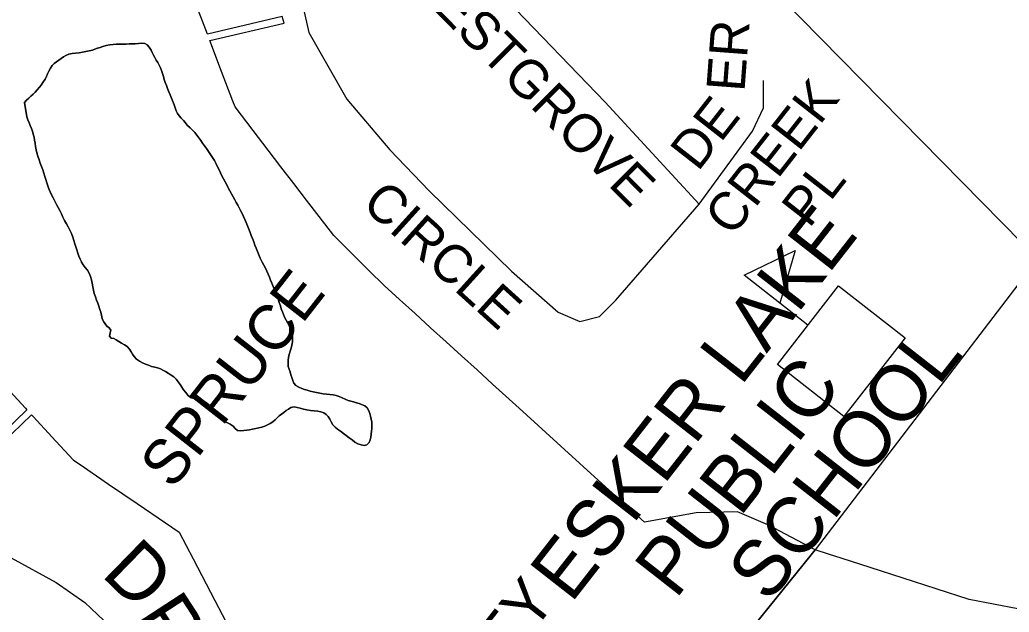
# Model space of a CAD drawing. Extents: x 586326 to 623965, y 4819854 to 4857850.
# Drawn here: x 598101.5 to 598541.6, y 4842785.7 to 4843049.1 of the extents above; entities that cross this region are included whole.
import ezdxf

# ---------------------------------------------------------------- set-up
doc = ezdxf.new("R2010")
doc.units = 0
for name, color, linetype in [('Lots_Concessions', 7, 'Continuous'), ('Major Rds and Hwys', 7, 'Continuous'), ('Minor Rd Lbls', 7, 'Continuous'), ('Minor Rds', 7, 'Continuous'), ('Park Lbls', 7, 'Continuous'), ('Park Outlines', 7, 'Continuous'), ('School Syms_Lbls', 7, 'Continuous')]:
    doc.layers.add(name, color=color, linetype=linetype)

msp = doc.modelspace()

# ---------------------------------------------------------------- linework, layer by layer
at = {"layer": 'Lots_Concessions'}
for p, q in [((598553.53, 4842942.01), (598455.24, 4842813.39)), ((598455.24, 4842813.39), (598428.05, 4842779.68))]:
    msp.add_line(p, q, dxfattribs=at)
at = {"layer": 'Major Rds and Hwys'}
msp.add_lwpolyline([(598651.96, 4842846.32), (598556.18, 4842940.73), (598377.23, 4843122.8)], dxfattribs=at)
at = {"layer": 'Minor Rds'}
for points in [[(598259.64, 4843114.22), (598243.41, 4843098.65), (598231.49, 4843083.74), (598227.54, 4843071.04), (598226.83, 4843057.95), (598230.04, 4843043.38), (598246.94, 4843013.85), (598266.14, 4842991.31), (598283.53, 4842972.97), (598320.26, 4842937.33), (598341.04, 4842919.07), (598350.54, 4842914.98), (598359.35, 4842917.12), (598366.64, 4842924.41), (598403.74, 4842967.14)], [(598403.74, 4842967.14), (598361.95, 4843012.43), (598318.12, 4843057.85), (598313.78, 4843062.04)], [(598403.74, 4842967.14), (598427.42, 4842999.58), (598432.34, 4843009.94), (598432.28, 4843022.04)], [(597905.17, 4843005.62), (597946.49, 4842972.01), (597959.43, 4842960.96), (597974.82, 4842940.05), (597989.51, 4842919.05), (598005.3, 4842904.34), (598078.28, 4842825.59), (598097.75, 4842809.9), (598117.75, 4842798.95), (598130.47, 4842790.05), (598141.76, 4842779.32), (598151.53, 4842765.03), (598167.23, 4842733.96), (598179.09, 4842710.98), (598193.78, 4842696.48), (598212.13, 4842683.42), (598225.18, 4842676.11)]]:
    msp.add_lwpolyline(points, dxfattribs=at)
at = {"layer": 'Park Outlines'}
for points in [[(598428.05, 4842779.68), (598453.55, 4842811.17), (598455.24, 4842813.39), (598434.29, 4842824.53), (598420.75, 4842830.29), (598402.31, 4842829.89), (598379.31, 4842825.78), (598357.12, 4842845.91), (598335.47, 4842865.6), (598323.62, 4842876.37), (598311.79, 4842887.14), (598304.91, 4842893.4), (598298.02, 4842899.66), (598291.14, 4842905.92), (598284.25, 4842912.18), (598277.37, 4842918.45), (598270.48, 4842924.71), (598263.6, 4842930.97), (598263.42, 4842931.13), (598256.97, 4842937.5), (598250.34, 4842944.05), (598241.76, 4842952.52), (598241.15, 4842953.12), (598234.68, 4842961.57), (598229.02, 4842968.96), (598223.36, 4842976.34), (598217.7, 4842983.73), (598212.04, 4842991.12), (598205.35, 4842999.85), (598197.31, 4843010.34), (598196.31, 4843012.98), (598191.29, 4843026.17), (598186.08, 4843039.83), (598219.07, 4843047.67), (598218.28, 4843050.57), (598185.01, 4843042.66), (598178.81, 4843058.94)], [(598093.88, 4842887.45), (598104.06, 4842876.43), (598104.74, 4842875.7), (598074.43, 4842846.53)], [(598076.51, 4842844.37), (598106.77, 4842873.49), (598107.45, 4842872.76), (598117.63, 4842861.74), (598125.38, 4842853.35), (598128.4, 4842851.29), (598141.04, 4842842.65), (598153.68, 4842834), (598166.33, 4842825.36), (598172.4, 4842821.21), (598178.57, 4842809.39), (598188.21, 4842790.92), (598197.86, 4842772.45)], [(598588.74, 4842778.95), (598523.76, 4842791.29), (598479.69, 4842805.5), (598467.28, 4842809.51), (598461.17, 4842811.48), (598455.24, 4842813.39), (598453.55, 4842811.17), (598428.05, 4842779.68), (598387.76, 4842722.11), (598385.56, 4842719.15), (598347.64, 4842668.16), (598309.56, 4842688.5), (598309.5, 4842680.48), (598309.22, 4842643.55), (598286.18, 4842614.34), (598249.49, 4842609.15), (598227.41, 4842621.13), (598211.59, 4842629.71), (598207.3, 4842621.8), (598246.84, 4842600.35), (598239.7, 4842587.17), (598232.55, 4842573.99), (598225.4, 4842560.81), (598218.25, 4842547.62)]]:
    msp.add_lwpolyline(points, dxfattribs=at)
for points in [[(598254.69, 4842859.84), (598253.32, 4842860.06), (598251.91, 4842860.59), (598250.57, 4842861.36), (598249.33, 4842862.3), (598248.06, 4842863.29), (598246.75, 4842864.25), (598245.44, 4842865.21), (598244.15, 4842866.15), (598242.89, 4842867.07), (598241.73, 4842867.99), (598240.76, 4842869.06), (598239.99, 4842870.26), (598239.35, 4842871.48), (598238.71, 4842872.65), (598237.86, 4842873.63), (598236.79, 4842874.31), (598235.49, 4842874.74), (598234.03, 4842875.04), (598232.47, 4842875.22), (598230.83, 4842875.4), (598229.22, 4842875.65), (598227.68, 4842876), (598226.25, 4842876.39), (598224.91, 4842876.74), (598223.58, 4842876.94), (598222.03, 4842876.64), (598220.99, 4842876.02), (598219.96, 4842875.31), (598218.94, 4842874.55), (598217.9, 4842873.79), (598216.91, 4842872.99), (598215.99, 4842872.12), (598215.09, 4842871.24), (598214.09, 4842870.38), (598212.96, 4842869.62), (598211.75, 4842869.01), (598210.48, 4842868.47), (598209.16, 4842868.01), (598207.81, 4842867.62), (598206.44, 4842867.31), (598205.08, 4842867.06), (598203.73, 4842866.84), (598202.44, 4842866.68), (598201.18, 4842866.5), (598199.63, 4842866.33), (598198.32, 4842866.45), (598197.26, 4842867.34), (598196.42, 4842868.33), (598195.15, 4842869.22), (598193.9, 4842869.82), (598192.58, 4842870.46), (598191.28, 4842871.18), (598190.1, 4842872.09), (598189.09, 4842873.22), (598188.18, 4842874.44), (598187.28, 4842875.67), (598186.39, 4842876.81), (598185.56, 4842877.82), (598184.7, 4842878.68), (598183.7, 4842879.37), (598182.57, 4842879.85), (598181.38, 4842880.18), (598180.12, 4842880.46), (598178.89, 4842880.71), (598177.43, 4842881.18), (598176.31, 4842882.17), (598175.37, 4842883.4), (598174.39, 4842884.52), (598173.56, 4842885.73), (598172.82, 4842886.97), (598172.02, 4842888.19), (598171.08, 4842889.36), (598169.99, 4842890.3), (598168.79, 4842891.11), (598167.58, 4842891.91), (598166.37, 4842892.68), (598165.18, 4842893.31), (598164.04, 4842893.83), (598162.82, 4842894.35), (598161.56, 4842894.57), (598160.13, 4842894.89), (598158.75, 4842895.47), (598157.47, 4842896.04), (598156.1, 4842896.63), (598154.71, 4842897.33), (598153.44, 4842898.23), (598152.4, 4842899.43), (598151.68, 4842900.44), (598151.01, 4842901.5), (598150.33, 4842902.59), (598149.33, 4842903.77), (598148.07, 4842904.59), (598146.75, 4842905.28), (598145.58, 4842905.99), (598144.46, 4842906.8), (598143.41, 4842907.41), (598142.17, 4842907.46), (598141.38, 4842908.47), (598141.76, 4842909.84), (598141.99, 4842911.09), (598141.25, 4842912.11), (598140.25, 4842912.81), (598139.44, 4842913.85), (598138.7, 4842915.01), (598138.19, 4842916.29), (598137.82, 4842917.78), (598137.54, 4842919.03), (598137.18, 4842920.35), (598136.76, 4842921.69), (598136.25, 4842923.07), (598135.67, 4842924.45), (598135.15, 4842925.87), (598134.68, 4842927.35), (598134.32, 4842928.88), (598134.04, 4842930.4), (598133.78, 4842931.94), (598133.46, 4842933.5), (598133.03, 4842934.99), (598132.41, 4842936.46), (598131.58, 4842937.82), (598130.59, 4842939), (598129.68, 4842940.11), (598128.97, 4842941.31), (598128.92, 4842941.43), (598128.4, 4842942.62), (598127.84, 4842944.02), (598127.3, 4842945.4), (598126.83, 4842946.75), (598126.43, 4842948.1), (598126.01, 4842949.47), (598125.57, 4842950.92), (598125.08, 4842952.46), (598124.49, 4842954.02), (598123.8, 4842955.54), (598123.06, 4842956.99), (598122.26, 4842958.42), (598121.49, 4842959.88), (598120.75, 4842961.38), (598120.02, 4842962.83), (598119.28, 4842964.25), (598118.55, 4842965.66), (598117.85, 4842967.04), (598117.14, 4842968.44), (598116.42, 4842969.86), (598115.69, 4842971.27), (598114.99, 4842972.61), (598114.4, 4842973.93), (598113.94, 4842975.27), (598113.55, 4842976.65), (598113.15, 4842978.03), (598112.71, 4842979.45), (598112.24, 4842980.88), (598111.75, 4842982.35), (598111.22, 4842983.83), (598110.66, 4842985.35), (598110.12, 4842986.87), (598109.59, 4842988.4), (598109.15, 4842989.9), (598108.83, 4842991.34), (598108.56, 4842992.77), (598108.34, 4842994.18), (598108.15, 4842995.56), (598107.89, 4842996.91), (598107.54, 4842998.27), (598107.14, 4842999.58), (598106.71, 4843000.8), (598106.21, 4843002.03), (598105.68, 4843003.29), (598105.18, 4843004.61), (598104.73, 4843005.91), (598103.7, 4843012.27), (598104.55, 4843013.36), (598105.55, 4843014.25), (598106.51, 4843015.12), (598107.55, 4843016.06), (598108.43, 4843016.94), (598109.32, 4843017.93), (598110.3, 4843019.1), (598111.05, 4843020.09), (598111.82, 4843021.16), (598112.77, 4843022.72), (598113.38, 4843023.92), (598113.92, 4843025.12), (598114.42, 4843026.28), (598115.13, 4843027.63), (598115.93, 4843028.72), (598116.84, 4843029.63), (598117.86, 4843030.42), (598118.96, 4843031.13), (598119.98, 4843031.85), (598120.97, 4843032.6), (598122.03, 4843033.29), (598123.34, 4843033.78), (598124.81, 4843034.07), (598126.33, 4843034.26), (598127.87, 4843034.43), (598129.43, 4843034.64), (598130.92, 4843034.95), (598132.35, 4843035.27), (598133.83, 4843035.66), (598134.97, 4843036.02), (598136.12, 4843036.43), (598137.26, 4843036.85), (598138.45, 4843037.25), (598139.99, 4843037.63), (598141.52, 4843037.9), (598143.02, 4843038.1), (598144.46, 4843038.24), (598145.85, 4843038.31), (598147.3, 4843038.31), (598148.87, 4843038.32), (598150.15, 4843038.39), (598151.49, 4843038.41), (598152.78, 4843038.45), (598154.35, 4843038.57), (598155.78, 4843038.66), (598157.11, 4843038.57), (598158.21, 4843037.94), (598159.11, 4843036.93), (598159.9, 4843035.63), (598160.44, 4843034.54), (598160.96, 4843033.41), (598161.52, 4843032.28), (598162.19, 4843031.15), (598162.9, 4843030.08), (598163.54, 4843028.94), (598164.1, 4843027.73), (598164.54, 4843026.48), (598164.98, 4843025.22), (598165.39, 4843023.9), (598165.81, 4843022.58), (598166.25, 4843021.26), (598166.71, 4843019.92), (598167.21, 4843018.52), (598167.76, 4843017.12), (598168.38, 4843015.72), (598169.03, 4843014.26), (598169.63, 4843012.78), (598170.16, 4843011.32), (598170.65, 4843009.95), (598171.14, 4843008.67), (598171.71, 4843007.46), (598172.47, 4843006.39), (598173.36, 4843005.4), (598174.28, 4843004.36), (598175.2, 4843003.24), (598175.44, 4843002.97), (598176.18, 4843002.16), (598177.25, 4843001.13), (598178.34, 4843000.06), (598179.37, 4842998.91), (598180.33, 4842997.74), (598181.19, 4842996.56), (598182.03, 4842995.38), (598182.86, 4842994.23), (598183.69, 4842993.05), (598184.56, 4842991.84), (598185.44, 4842990.58), (598186.34, 4842989.26), (598187.25, 4842987.89), (598188.08, 4842986.49), (598188.84, 4842985.08), (598189.52, 4842983.69), (598190.17, 4842982.33), (598190.78, 4842980.98), (598191.44, 4842979.64), (598192.15, 4842978.31), (598192.85, 4842977.01), (598193.56, 4842975.69), (598194.28, 4842974.37), (598194.99, 4842973.04), (598195.74, 4842971.71), (598196.45, 4842970.37), (598197.14, 4842969.09), (598197.8, 4842967.81), (598198.46, 4842966.62), (598199.12, 4842965.46), (598199.76, 4842964.24), (598200.37, 4842962.97), (598200.97, 4842961.68), (598201.59, 4842960.31), (598202.21, 4842958.9), (598202.8, 4842957.46), (598203.37, 4842956.01), (598203.95, 4842954.59), (598204.45, 4842953.19), (598205, 4842951.79), (598205.55, 4842950.36), (598206.11, 4842948.95), (598206.7, 4842947.5), (598207.29, 4842946.04), (598207.88, 4842944.58), (598208.51, 4842943.13), (598209.39, 4842941.3), (598210.07, 4842939.93), (598210.76, 4842938.61), (598211.4, 4842937.32), (598211.98, 4842935.98), (598212.54, 4842934.64), (598213.1, 4842933.31), (598213.67, 4842931.93), (598214.26, 4842930.54), (598214.84, 4842929.14), (598215.43, 4842927.72), (598215.97, 4842926.3), (598216.46, 4842924.88), (598216.96, 4842923.41), (598217.41, 4842921.96), (598217.84, 4842920.58), (598218.3, 4842919.26), (598218.77, 4842918.04), (598219.25, 4842916.93), (598219.96, 4842915.53), (598220.7, 4842914.13), (598221.45, 4842912.74), (598222.18, 4842911.35), (598222.69, 4842909.84), (598222.85, 4842908.56), (598222.89, 4842907.21), (598222.8, 4842905.85), (598222.58, 4842904.49), (598222.24, 4842903.11), (598221.82, 4842901.73), (598221.41, 4842900.33), (598221.08, 4842898.92), (598220.87, 4842897.53), (598220.82, 4842896.18), (598220.96, 4842894.91), (598221.29, 4842893.73), (598221.71, 4842892.54), (598222.15, 4842891.27), (598222.59, 4842890), (598222.98, 4842888.74), (598223.38, 4842887.56), (598224.27, 4842886.52), (598225.58, 4842885.79), (598227.03, 4842885.19), (598228.18, 4842884.77), (598229.41, 4842884.34), (598230.71, 4842883.95), (598232.07, 4842883.6), (598233.49, 4842883.3), (598234.98, 4842883.04), (598236.46, 4842882.85), (598237.92, 4842882.7), (598239.4, 4842882.54), (598240.84, 4842882.31), (598242.25, 4842881.98), (598243.51, 4842881.57), (598244.95, 4842880.96), (598246.22, 4842880.34), (598247.62, 4842879.78), (598248.78, 4842879.46), (598250, 4842879.17), (598251.23, 4842878.83), (598252.41, 4842878.44), (598253.57, 4842878.1), (598254.93, 4842877.5), (598256, 4842876.55), (598256.75, 4842875.25), (598257.18, 4842874.1), (598257.56, 4842872.83), (598257.87, 4842871.5), (598258.08, 4842870.14), (598258.14, 4842868.79), (598258.1, 4842867.44), (598258.02, 4842866.16), (598257.86, 4842864.87), (598257.66, 4842863.57), (598257.39, 4842862.33), (598256.97, 4842861.18), (598255.88, 4842860.12)], [(598103.7, 4843012.27), (598104.73, 4843005.91), (598105.18, 4843004.61), (598105.68, 4843003.29), (598106.21, 4843002.03), (598106.71, 4843000.8), (598107.14, 4842999.58), (598107.54, 4842998.27), (598107.89, 4842996.91), (598108.15, 4842995.56), (598108.34, 4842994.18), (598108.56, 4842992.77), (598108.83, 4842991.34), (598109.15, 4842989.9), (598109.59, 4842988.4), (598110.12, 4842986.87), (598110.66, 4842985.35), (598111.22, 4842983.83), (598111.75, 4842982.35), (598112.24, 4842980.88), (598112.71, 4842979.45), (598113.15, 4842978.03), (598113.55, 4842976.65), (598113.94, 4842975.27), (598114.4, 4842973.93), (598114.99, 4842972.61), (598115.69, 4842971.27), (598116.42, 4842969.86), (598117.14, 4842968.44), (598117.85, 4842967.04), (598118.55, 4842965.66), (598119.28, 4842964.25), (598120.02, 4842962.83), (598120.75, 4842961.38), (598121.49, 4842959.88), (598122.26, 4842958.42), (598123.06, 4842956.99), (598123.8, 4842955.54), (598124.49, 4842954.02), (598125.08, 4842952.46), (598125.57, 4842950.92), (598126.01, 4842949.47), (598126.43, 4842948.1), (598126.83, 4842946.75), (598127.3, 4842945.4), (598127.84, 4842944.02), (598128.4, 4842942.62), (598128.92, 4842941.43), (598128.97, 4842941.31), (598129.68, 4842940.11), (598130.59, 4842939), (598131.58, 4842937.82), (598132.41, 4842936.46), (598133.03, 4842934.99), (598133.46, 4842933.5), (598133.78, 4842931.94), (598134.04, 4842930.4), (598134.32, 4842928.88), (598134.68, 4842927.35), (598135.15, 4842925.87), (598135.67, 4842924.45), (598136.25, 4842923.07), (598136.76, 4842921.69), (598137.18, 4842920.35), (598137.54, 4842919.03), (598137.82, 4842917.78), (598138.19, 4842916.29), (598138.7, 4842915.01), (598139.44, 4842913.85), (598140.25, 4842912.81), (598141.25, 4842912.11), (598141.99, 4842911.09), (598141.76, 4842909.84), (598141.38, 4842908.47), (598142.17, 4842907.46), (598143.41, 4842907.41), (598144.46, 4842906.8), (598145.58, 4842905.99), (598146.75, 4842905.28), (598148.07, 4842904.59), (598149.33, 4842903.77), (598150.33, 4842902.59), (598151.01, 4842901.5), (598151.68, 4842900.44), (598152.4, 4842899.43), (598153.44, 4842898.23), (598154.71, 4842897.33), (598156.1, 4842896.63), (598157.47, 4842896.04), (598158.75, 4842895.47), (598160.13, 4842894.89), (598161.56, 4842894.57), (598162.82, 4842894.35), (598164.04, 4842893.83), (598165.18, 4842893.31), (598166.37, 4842892.68), (598167.58, 4842891.91), (598168.79, 4842891.11), (598169.99, 4842890.3), (598171.08, 4842889.36), (598172.02, 4842888.19), (598172.82, 4842886.97), (598173.56, 4842885.73), (598174.39, 4842884.52), (598175.37, 4842883.4), (598176.31, 4842882.17), (598177.43, 4842881.18), (598178.89, 4842880.71), (598180.12, 4842880.46), (598181.38, 4842880.18), (598182.57, 4842879.85), (598183.7, 4842879.37), (598184.7, 4842878.68), (598185.56, 4842877.82), (598186.39, 4842876.81), (598187.28, 4842875.67), (598188.18, 4842874.44), (598189.09, 4842873.22), (598190.1, 4842872.09), (598191.28, 4842871.18), (598192.58, 4842870.46), (598193.9, 4842869.82), (598195.15, 4842869.22), (598196.42, 4842868.33), (598197.26, 4842867.34), (598198.32, 4842866.45), (598199.63, 4842866.33), (598201.18, 4842866.5), (598202.44, 4842866.68), (598203.73, 4842866.84), (598205.08, 4842867.06), (598206.44, 4842867.31), (598207.81, 4842867.62), (598209.16, 4842868.01), (598210.48, 4842868.47), (598211.75, 4842869.01), (598212.96, 4842869.62), (598214.09, 4842870.38), (598215.09, 4842871.24), (598215.99, 4842872.12), (598216.91, 4842872.99), (598217.9, 4842873.79), (598218.94, 4842874.55), (598219.96, 4842875.31), (598220.99, 4842876.02), (598222.03, 4842876.64), (598223.58, 4842876.94), (598224.91, 4842876.74), (598226.25, 4842876.39), (598227.68, 4842876), (598229.22, 4842875.65), (598230.83, 4842875.4), (598232.47, 4842875.22), (598234.03, 4842875.04), (598235.49, 4842874.74), (598236.79, 4842874.31), (598237.86, 4842873.63), (598238.71, 4842872.65), (598239.35, 4842871.48), (598239.99, 4842870.26), (598240.76, 4842869.06), (598241.73, 4842867.99), (598242.89, 4842867.07), (598244.15, 4842866.15), (598245.44, 4842865.21), (598246.75, 4842864.25), (598248.06, 4842863.29), (598249.33, 4842862.3), (598250.57, 4842861.36), (598251.91, 4842860.59), (598253.32, 4842860.06), (598254.69, 4842859.84), (598255.88, 4842860.12), (598256.97, 4842861.18), (598257.39, 4842862.33), (598257.66, 4842863.57), (598257.86, 4842864.87), (598258.02, 4842866.16), (598258.1, 4842867.44), (598258.14, 4842868.79), (598258.08, 4842870.14), (598257.87, 4842871.5), (598257.56, 4842872.83), (598257.18, 4842874.1), (598256.75, 4842875.25), (598256, 4842876.55), (598254.93, 4842877.5), (598253.57, 4842878.1), (598252.41, 4842878.44), (598251.23, 4842878.83), (598250, 4842879.17), (598248.78, 4842879.46), (598247.62, 4842879.78), (598246.22, 4842880.34), (598244.95, 4842880.96), (598243.51, 4842881.57), (598242.25, 4842881.98), (598240.84, 4842882.31), (598239.4, 4842882.54), (598237.92, 4842882.7), (598236.46, 4842882.85), (598234.98, 4842883.04), (598233.49, 4842883.3), (598232.07, 4842883.6), (598230.71, 4842883.95), (598229.41, 4842884.34), (598228.18, 4842884.77), (598227.03, 4842885.19), (598225.58, 4842885.79), (598224.27, 4842886.52), (598223.38, 4842887.56), (598222.98, 4842888.74), (598222.59, 4842890), (598222.15, 4842891.27), (598221.71, 4842892.54), (598221.29, 4842893.73), (598220.96, 4842894.91), (598220.82, 4842896.18), (598220.87, 4842897.53), (598221.08, 4842898.92), (598221.41, 4842900.33), (598221.82, 4842901.73), (598222.24, 4842903.11), (598222.58, 4842904.49), (598222.8, 4842905.85), (598222.89, 4842907.21), (598222.85, 4842908.56), (598222.69, 4842909.84), (598222.18, 4842911.35), (598221.45, 4842912.74), (598220.7, 4842914.13), (598219.96, 4842915.53), (598219.25, 4842916.93), (598218.77, 4842918.04), (598218.3, 4842919.26), (598217.84, 4842920.58), (598217.41, 4842921.96), (598216.96, 4842923.41), (598216.46, 4842924.88), (598215.97, 4842926.3), (598215.43, 4842927.72), (598214.84, 4842929.14), (598214.26, 4842930.54), (598213.67, 4842931.93), (598213.1, 4842933.31), (598212.54, 4842934.64), (598211.98, 4842935.98), (598211.4, 4842937.32), (598210.76, 4842938.61), (598210.07, 4842939.93), (598209.39, 4842941.3), (598208.51, 4842943.13), (598207.88, 4842944.58), (598207.29, 4842946.04), (598206.7, 4842947.5), (598206.11, 4842948.95), (598205.55, 4842950.36), (598205, 4842951.79), (598204.45, 4842953.19), (598203.95, 4842954.59), (598203.37, 4842956.01), (598202.8, 4842957.46), (598202.21, 4842958.9), (598201.59, 4842960.31), (598200.97, 4842961.68), (598200.37, 4842962.97), (598199.76, 4842964.24), (598199.12, 4842965.46), (598198.46, 4842966.62), (598197.8, 4842967.81), (598197.14, 4842969.09), (598196.45, 4842970.37), (598195.74, 4842971.71), (598194.99, 4842973.04), (598194.28, 4842974.37), (598193.56, 4842975.69), (598192.85, 4842977.01), (598192.15, 4842978.31), (598191.44, 4842979.64), (598190.78, 4842980.98), (598190.17, 4842982.33), (598189.52, 4842983.69), (598188.84, 4842985.08), (598188.08, 4842986.49), (598187.25, 4842987.89), (598186.34, 4842989.26), (598185.44, 4842990.58), (598184.56, 4842991.84), (598183.69, 4842993.05), (598182.86, 4842994.23), (598182.03, 4842995.38), (598181.19, 4842996.56), (598180.33, 4842997.74), (598179.37, 4842998.91), (598178.34, 4843000.06), (598177.25, 4843001.13), (598176.18, 4843002.16), (598175.44, 4843002.97), (598175.2, 4843003.24), (598174.28, 4843004.36), (598173.36, 4843005.4), (598172.47, 4843006.39), (598171.71, 4843007.46), (598171.14, 4843008.67), (598170.65, 4843009.95), (598170.16, 4843011.32), (598169.63, 4843012.78), (598169.03, 4843014.26), (598168.38, 4843015.72), (598167.76, 4843017.12), (598167.21, 4843018.52), (598166.71, 4843019.92), (598166.25, 4843021.26), (598165.81, 4843022.58), (598165.39, 4843023.9), (598164.98, 4843025.22), (598164.54, 4843026.48), (598164.1, 4843027.73), (598163.54, 4843028.94), (598162.9, 4843030.08), (598162.19, 4843031.15), (598161.52, 4843032.28), (598160.96, 4843033.41), (598160.44, 4843034.54), (598159.9, 4843035.63), (598159.11, 4843036.93), (598158.21, 4843037.94), (598157.11, 4843038.57), (598155.78, 4843038.66), (598154.35, 4843038.57), (598152.78, 4843038.45), (598151.49, 4843038.41), (598150.15, 4843038.39), (598148.87, 4843038.32), (598147.3, 4843038.31), (598145.85, 4843038.31), (598144.46, 4843038.24), (598143.02, 4843038.1), (598141.52, 4843037.9), (598139.99, 4843037.63), (598138.45, 4843037.25), (598137.26, 4843036.85), (598136.12, 4843036.43), (598134.97, 4843036.02), (598133.83, 4843035.66), (598132.35, 4843035.27), (598130.92, 4843034.95), (598129.43, 4843034.64), (598127.87, 4843034.43), (598126.33, 4843034.26), (598124.81, 4843034.07), (598123.34, 4843033.78), (598122.03, 4843033.29), (598120.97, 4843032.6), (598119.98, 4843031.85), (598118.96, 4843031.13), (598117.86, 4843030.42), (598116.84, 4843029.63), (598115.93, 4843028.72), (598115.13, 4843027.63), (598114.42, 4843026.28), (598113.92, 4843025.12), (598113.38, 4843023.92), (598112.77, 4843022.72), (598111.82, 4843021.16), (598111.05, 4843020.09), (598110.3, 4843019.1), (598109.32, 4843017.93), (598108.43, 4843016.94), (598107.55, 4843016.06), (598106.51, 4843015.12), (598105.55, 4843014.25), (598104.55, 4843013.36)]]:
    msp.add_lwpolyline(points, close=True, dxfattribs=at)
at = {"layer": 'School Syms_Lbls'}
msp.add_line((598452.08, 4842913.34), (598423.67, 4842935.54), dxfattribs=at)
for points in [[(598423.67, 4842935.54), (598446.45, 4842946.57), (598439.54, 4842923.07)], [(598438.45, 4842895.89), (598465.71, 4842930.79), (598495.32, 4842907.66), (598468.05, 4842872.76)]]:
    msp.add_lwpolyline(points, close=True, dxfattribs=at)

# ---------------------------------------------------------------- texts
at = {"layer": 'Minor Rd Lbls'}
for s, height, rotation, p in [('FORESTGROVE', 17, 314.8058, (598250.62, 4843088.58)), ('ER', 17, 85.709, (598423.8, 4843016.81)), ('CREEK', 17, 52, (598418.36, 4842952.14)), ('DE', 17, 52, (598403.12, 4842981.21)), ('PL', 17, 52, (598452.63, 4842956.03)), ('CIRCLE', 17, 317.8406, (598253.01, 4842966.4)), ('D', 25, 315.6903, (598137.25, 4842802.26)), ('R', 25, 303.0608, (598152.04, 4842783.27))]:
    msp.add_text(s, height=height, rotation=rotation, dxfattribs=at).set_placement(p)
at = {"layer": 'Park Lbls'}
for s, p in [('SPRUCE', (598169.45, 4842839.71)), ('VALLEY', (598278.34, 4842710.8))]:
    msp.add_text(s, height=19.992, rotation=52, dxfattribs=at).set_placement(p)
at = {"layer": 'School Syms_Lbls'}
for s, p in [('ESKER LAKE', (598346.71, 4842789.26)), ('SCHOOL', (598434.58, 4842789.2)), ('PUBLIC', (598393.23, 4842791.04))]:
    msp.add_text(s, height=25, rotation=52, dxfattribs=at).set_placement(p)

doc.saveas('drawing.dxf')
